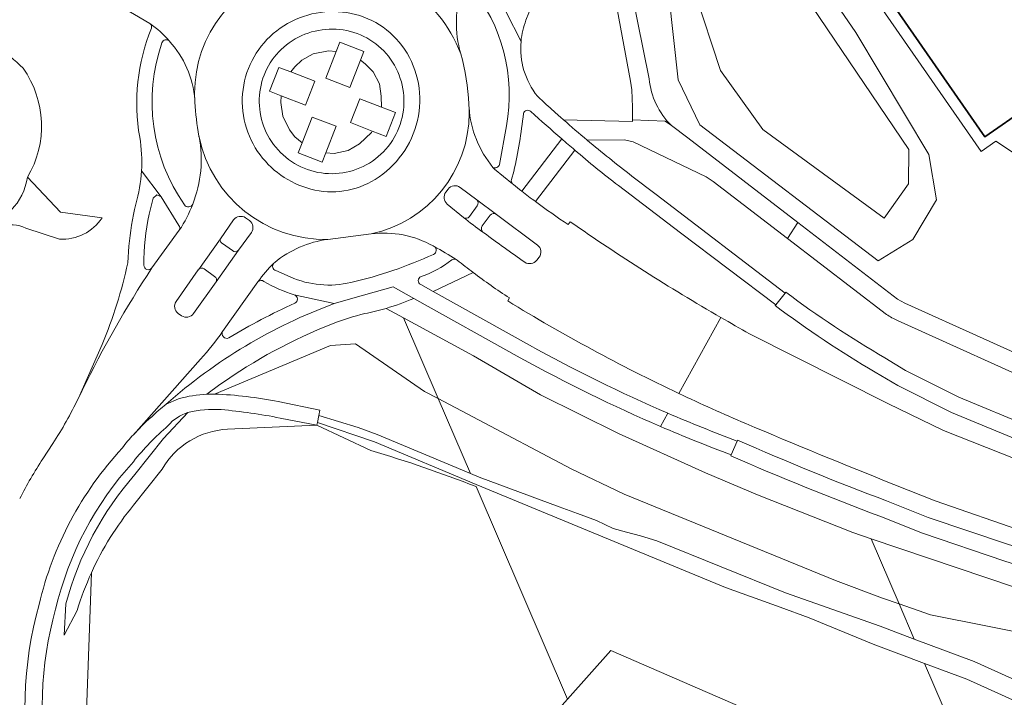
# Model space of a CAD drawing. Header units: metres. Extents: x 197700 to 204338, y 317132 to 325229.
# Tile 964 of 1056: x 198687 to 198802, y 321990 to 322070. Entities that reach past the tile are written whole.
import ezdxf

# ---------------------------------------------------------------- set-up
doc = ezdxf.new("R2010")
doc.units = ezdxf.units.M
for name, color, linetype, lineweight in [('B-WE-GR-BEPLANTING_CULTUUR_BODEMBEDEKKER-GV', 90, 'Continuous', 18), ('B-WE-GR-BEPLANTING_CULTUUR_BOSPLANTSOEN-GV', 90, 'Continuous', 18), ('B-WE-GR-BEPLANTING_CULTUUR_HEESTERS-GV', 90, 'Continuous', 18), ('B-WE-GR-GROENVOORZIENING-GV', 80, 'Continuous', 18), ('B-WE-IE-TERREINAFSCHEIDING_KUNSTMATIG_HEKWERK-G', 20, 'IE-TERREINAFSCHEIDING-KUNSTMATIG', 18), ('B-WE-OG-BEBOUWING-GV', 7, 'Continuous', 35), ('B-WE-OG-TERREIN_CULTUURSCHEIDING-GV', 7, 'Continuous', 18), ('B-WE-OG-TERREIN_ERF-GV', 7, 'Continuous', 18), ('B-WE-OG-WATER_SLOOT-GV', 120, 'Continuous', 18), ('B-WE-VH-ONVERHARD-GV', 252, 'Continuous', 18), ('B-WE-VH-VERHARDING_ASFALT-GV', 252, 'Continuous', 18), ('B-WE-VH-VERHARDING_BETON-GV', 252, 'Continuous', 18), ('B-WE-VH-VERHARDING_BETONSTRAATSTEEN-GV', 252, 'Continuous', 18), ('B-WE-VH-VERHARDING_TEGEL-GV', 252, 'Continuous', 18)]:
    doc.layers.add(name, color=color, linetype=linetype, lineweight=lineweight)
doc.linetypes.add('IE-TERREINAFSCHEIDING-KUNSTMATIG', pattern='A,4,[82,NLCS.SHX,S=0.75,R=90,X=0,Y=0],4,-2', length=10)

msp = doc.modelspace()

# ---------------------------------------------------------------- linework, layer by layer
at = {"layer": 'B-WE-GR-BEPLANTING_CULTUUR_BODEMBEDEKKER-GV'}
for points in [[(198724.485, 322068.351, 0.1943731), (198718.168, 322066.861)], [(198730.007, 322064.942, 0.2030023), (198724.485, 322068.351)], [(198718.168, 322066.861, 0.1980797), (198714.785, 322061.515)], [(198731.441, 322058.543, 0.2009959), (198730.007, 322064.942)], [(198714.785, 322061.515, 0.1922012), (198716.083, 322055.323)], [(198727.888, 322053.031, 0.2011268), (198731.441, 322058.543)], [(198716.083, 322055.323, 0.1997191), (198721.507, 322051.71)], [(198721.507, 322051.71, 0.2013473), (198727.888, 322053.031)]]:
    msp.add_lwpolyline(points, format="xyb", dxfattribs=at)
for points in [[(198719.666, 322055.147), (198718.829, 322055.87), (198718.209, 322056.662), (198717.399, 322058.294), (198717.183, 322059.861), (198717.234, 322060.655), (198715.861, 322061.188), (198716.945, 322063.984), (198718.347, 322063.441), (198718.824, 322064.057), (198719.644, 322064.82), (198720.978, 322065.555), (198722.767, 322065.907), (198723.66, 322065.821), (198724.086, 322066.92), (198726.883, 322065.835), (198726.489, 322064.82), (198727.038, 322064.404), (198727.975, 322063.445), (198728.731, 322062.051), (198728.919, 322060.628), (198728.932, 322059.335), (198730.594, 322058.69), (198729.509, 322055.893), (198727.868, 322056.53), (198727.774, 322056.377), (198726.375, 322055.042), (198725.053, 322054.271), (198723.413, 322053.907), (198722.442, 322054.005), (198722.012, 322052.897), (198719.214, 322053.982)], [(198719.666, 322055.147), (198720.841, 322058.178), (198723.639, 322057.092), (198722.442, 322054.005), (198723.413, 322053.907), (198725.053, 322054.271), (198726.375, 322055.042), (198727.774, 322056.377), (198727.868, 322056.53), (198725.312, 322057.521), (198726.396, 322060.318), (198728.932, 322059.335), (198728.919, 322060.628), (198728.731, 322062.051), (198727.975, 322063.445), (198727.038, 322064.404), (198726.489, 322064.82), (198725.255, 322061.637), (198722.458, 322062.722), (198723.66, 322065.821), (198722.767, 322065.907), (198720.978, 322065.555), (198719.644, 322064.82), (198718.824, 322064.057), (198718.347, 322063.441), (198721.141, 322062.357), (198720.056, 322059.56), (198717.234, 322060.655), (198717.183, 322059.861), (198717.399, 322058.294), (198718.209, 322056.662), (198718.829, 322055.87)]]:
    msp.add_lwpolyline(points, close=True, dxfattribs=at)
at = {"layer": 'B-WE-GR-BEPLANTING_CULTUUR_BOSPLANTSOEN-GV'}
for points in [[(198789.443, 322001.266), (198786.168, 322008.881), (198784.036, 322009.6), (198772.876, 322014.023), (198766.831, 322016.589), (198756.664, 322021.176), (198747.545, 322025.715), (198739.697, 322030.275), (198731.519, 322034.706), (198735.576, 322025.27), (198739.619, 322023.149), (198751.133, 322017.069), (198757.308, 322014.101), (198781.999, 322004.018), (198787.521, 322001.931)], [(198735.576, 322025.27), (198739.344, 322016.511), (198740.366, 322016.084), (198749.73, 322012.62), (198751.854, 322011.819), (198754.086, 322011.033), (198756.041, 322010.065), (198757.594, 322009.649), (198759.229, 322009.233), (198761.136, 322008.643), (198776.152, 322002.557), (198787.242, 321998.652), (198791.205, 321997.168), (198789.443, 322001.266), (198787.521, 322001.931), (198781.999, 322004.018), (198757.308, 322014.101), (198751.133, 322017.069), (198739.619, 322023.149)]]:
    msp.add_lwpolyline(points, close=True, dxfattribs=at)
msp.add_lwpolyline([(198740.001, 322014.984), (198750.683, 321990.145), (198755.749, 321995.833), (198800.067, 321976.563), (198792.434, 321994.311), (198786.42, 321996.562), (198778.935, 321999.649), (198775.538, 322000.904), (198769.166, 322003.192), (198740.029, 322015.228), (198728.131, 322020.196), (198721.449, 322022.469), (198721.383, 322022.149), (198727.708, 322019.197)], dxfattribs=at)
msp.add_lwpolyline([(198727.708, 322019.197, -0.0211705), (198740.001, 322014.984)], format="xyb", dxfattribs=at)
at = {"layer": 'B-WE-GR-BEPLANTING_CULTUUR_HEESTERS-GV'}
for points in [[(198723.66, 322065.821), (198722.458, 322062.722), (198725.255, 322061.637), (198726.489, 322064.82), (198726.883, 322065.835), (198724.086, 322066.92)], [(198718.347, 322063.441), (198716.945, 322063.984), (198715.861, 322061.188), (198717.234, 322060.655), (198720.056, 322059.56), (198721.141, 322062.357)], [(198727.868, 322056.53), (198729.509, 322055.893), (198730.594, 322058.69), (198728.932, 322059.335), (198726.396, 322060.318), (198725.312, 322057.521)], [(198722.442, 322054.005), (198723.639, 322057.092), (198720.841, 322058.178), (198719.666, 322055.147), (198719.214, 322053.982), (198722.012, 322052.897)]]:
    msp.add_lwpolyline(points, close=True, dxfattribs=at)
at = {"layer": 'B-WE-GR-GROENVOORZIENING-GV'}
for points in [[(198749.728, 322058.289), (198749.805, 322058.22), (198749.883, 322058.152), (198750.211, 322057.862), (198758.278, 322057.671), (198758.279, 322057.847), (198758.286, 322059.324), (198758.196, 322061.354), (198758.062, 322062.349), (198753.772, 322085.566), (198753.6, 322087.657), (198753.161, 322099.087)], [(198762.347, 322089.7), (198762.346, 322089.538), (198761.976, 322077.389), (198763.619, 322062.522), (198766.159, 322057.271), (198787.015, 322041.372), (198791.046, 322043.867), (198793.816, 322048.5), (198792.912, 322053.805), (198784.391, 322068.066), (198768.572, 322091.123), (198766.096, 322092.377), (198764.717, 322092.251)], [(198701.887, 322069.108), (198695.826, 322072.708), (198694.925, 322073.17)], [(198747.217, 322072.96), (198745.833, 322069.495)], [(198747.179, 322060.599), (198747.996, 322059.851)], [(198707.135, 322059.909), (198707.127, 322060.045), (198707.118, 322060.178), (198707.117, 322060.192)], [(198739.156, 322059.675), (198739.166, 322059.472), (198739.179, 322059.274)], [(198742.73, 322052.645), (198743.558, 322057.138)], [(198707.617, 322055.875), (198707.612, 322055.901), (198707.602, 322055.951)], [(198745.334, 322049.52), (198750.006, 322055.634)], [(198787.984, 322035.112), (198776.414, 322043.977), (198767.723, 322050.636), (198766.881, 322051.189), (198758.353, 322055.288), (198757.343, 322055.505), (198752.988, 322055.475)], [(198751.527, 322054.318), (198746.945, 322048.292)], [(198687.562, 322051.14), (198691.416, 322047.068), (198696.287, 322046.39)], [(198696.287, 322046.39), (198691.416, 322047.068), (198687.562, 322051.14)], [(198744.416, 322051.82), (198744.125, 322050.868)], [(198758.213, 322051.281), (198761.043, 322049.108), (198776.115, 322037.604), (198776.199, 322037.703)], [(198744.27, 322050.367), (198744.371, 322050.285)], [(198774.968, 322036.131), (198775.044, 322036.236), (198763.879, 322044.66), (198756.639, 322050.17)], [(198705.245, 322045.49), (198703.2, 322048.854), (198702.684, 322049.088), (198702.272, 322048.68), (198701.784, 322046.838)], [(198750.78, 322045.604), (198751.009, 322045.929)], [(198691.309, 322043.903), (198687.387, 322045.175)], [(198687.387, 322045.175), (198691.309, 322043.903)], [(198702.114, 322040.535), (198705.314, 322044.949)], [(198727.742, 322044.514), (198722.677, 322043.877)], [(198699.299, 322041.125), (198699.433, 322043.078)], [(198735.097, 322043.045), (198734.983, 322043.108)], [(198716.461, 322041.177), (198716.364, 322041.09)], [(198716.592, 322040.223), (198718.286, 322039.482)], [(198739.657, 322040.003), (198734.996, 322037.779), (198746.236, 322031.525)], [(198714.504, 322038.901), (198710.377, 322033.116)], [(198745.163, 322030.042), (198732.711, 322036.973)], [(198743.699, 322036.68), (198743.892, 322037.027)], [(198729.475, 322035.813), (198731.519, 322034.706), (198739.697, 322030.275), (198747.545, 322025.715), (198756.664, 322021.176), (198766.831, 322016.589), (198772.876, 322014.023), (198784.036, 322009.6), (198786.168, 322008.881)], [(198735.576, 322025.27), (198731.519, 322034.706), (198729.475, 322035.813)], [(198787.783, 322030.021), (198790.188, 322028.563), (198796.414, 322025.436), (198804.893, 322021.945), (198805.524, 322021.729), (198807.519, 322026.132), (198789.274, 322034.378)], [(198771.972, 322032.842), (198788.122, 322024.678), (198794.62, 322021.554), (198803.017, 322018.233)], [(198693.512, 322025.302), (198696.303, 322031.603)], [(198709.432, 322025.79), (198722.988, 322031.491), (198725.891, 322031.687), (198733.98, 322026.108), (198735.576, 322025.27)], [(198716.888, 322024.911), (198721.747, 322023.918), (198721.618, 322023.29), (198726.219, 322021.903), (198728.457, 322021.057), (198739.344, 322016.511), (198735.576, 322025.27), (198733.98, 322026.108), (198725.891, 322031.687), (198722.988, 322031.491), (198709.432, 322025.79)], [(198787.979, 322013.319), (198792.844, 322011.365), (198802.248, 322008.207), (198812.901, 322004.953), (198822.35, 322002.347), (198831.876, 322000.001), (198836.7, 321999.08), (198853.97, 321996.02), (198859.87, 321995.334), (198871.34, 321994), (198888.7, 321992.89), (198905.93, 321992.94), (198923.32, 321993.91), (198940.72, 321995.81), (198957.98, 321998.73), (198962.175, 321999.685), (198963.561, 322000), (198970.938, 322001.477), (198978.217, 322003.381), (198989.177, 322006.818), (199000, 322010.673), (199051.503, 322028.059), (199058.421, 322029.884), (199058.193, 322031.865)], [(198860.958, 322006.752), (198857.176, 322007.215), (198846.905, 322008.858), (198836.239, 322010.96), (198823.557, 322013.926), (198815.524, 322016.19), (198804.33, 322020.016), (198795.578, 322023.629), (198789.307, 322026.793), (198786.636, 322028.356)], [(198710.062, 322026.897), (198708.543, 322025.783)], [(198706.321, 322023.638), (198703.463, 322020.616), (198700.128, 322016.379)], [(198700.128, 322016.379), (198703.463, 322020.616), (198706.321, 322023.638)], [(198710.964, 322021.681), (198721.383, 322022.149), (198717.113, 322022.992)], [(198727.708, 322019.197), (198721.383, 322022.149), (198710.964, 322021.681)], [(198770.525, 322020.306), (198770.576, 322020.426)], [(198689.366, 322018.237), (198690.52, 322020.003)], [(198769.787, 322018.569), (198769.833, 322018.691)], [(198699.967, 322012.814), (198703.307, 322017.026)], [(198703.307, 322017.026), (198699.967, 322012.814)], [(198695.034, 322004.9), (198694.3, 321984.351), (198699.856, 321968.082), (198713.765, 321948.545), (198722.791, 321958.825), (198750.683, 321990.145), (198740.001, 322014.984)], [(198804.229, 322009.663), (198793.646, 322013.316), (198788.838, 322015.236)], [(198801.796, 322006.283), (198792.2, 322009.546), (198787.207, 322011.511)], [(198786.168, 322008.881), (198806.286, 322002.097), (198810.017, 322000.974), (198813.786, 322000), (198834.72, 321994.845)], [(198813.786, 322000), (198810.017, 322000.974), (198806.286, 322002.097), (198786.168, 322008.881), (198789.443, 322001.266), (198793.101, 322000), (198833.851, 321991.875)], [(198709.709, 321944.101), (198709.774, 321943.999), (198713.765, 321948.545), (198699.856, 321968.082), (198694.3, 321984.351), (198695.034, 322004.9)], [(198692.067, 322001.267), (198691.87, 321997.627), (198693.369, 322000.489)], [(198693.369, 322000.489), (198691.87, 321997.627), (198692.067, 322001.267)], [(198812.017, 321985.845), (198797.38, 321992.459), (198792.434, 321994.311), (198800.067, 321976.563), (198804.306, 321974.72)]]:
    msp.add_lwpolyline(points, dxfattribs=at)
for points in [[(198787.717, 322046.339), (198773.506, 322056.732), (198768.56, 322063.6), (198765.574, 322072.784), (198765.046, 322088.902), (198767.995, 322087.808), (198790.595, 322054.397), (198790.549, 322050.385)], [(198773.506, 322056.732), (198787.717, 322046.339), (198790.549, 322050.385), (198790.595, 322054.397), (198767.995, 322087.808), (198765.046, 322088.902), (198765.574, 322072.784), (198768.56, 322063.6)], [(198791.205, 321997.168), (198798.237, 321994.536), (198813.048, 321987.843), (198834.849, 321975.111), (198858.613, 321963.502), (198861.18, 321961.494), (198861.461, 321961.274), (198868.835, 321964.451), (198869.049, 321966.959), (198867.736, 321971.93), (198863.129, 321974.624), (198847.834, 321989.079), (198841.214, 321991.286), (198833.851, 321991.875), (198793.101, 322000), (198789.443, 322001.266)]]:
    msp.add_lwpolyline(points, close=True, dxfattribs=at)
for points in [[(198738.381, 322073.325, 0.1522566), (198738.207, 322065.575)], [(198743.558, 322057.138, 0.2217922), (198739.315, 322073.455)], [(198700.685, 322055.815, -0.141677), (198702.049, 322068.548)], [(198702.049, 322068.548, 0.3180991), (198701.887, 322069.108)], [(198745.833, 322069.495, 0.0705109), (198745.252, 322067.023)], [(198680.122, 322067.924, -0.133109), (198687.047, 322063.889)], [(198704.136, 322067.07, 0.5591725), (198703.283, 322066.857)], [(198703.283, 322066.857, 0.2403356), (198705.901, 322047.933)], [(198707.117, 322060.192, 0.1684911), (198704.136, 322067.07)], [(198745.252, 322067.023, 0.1925994), (198747.179, 322060.599)], [(198738.207, 322065.575, -0.0581576), (198739.156, 322059.675)], [(198687.047, 322063.889, -0.2975255), (198687.562, 322051.14)], [(198707.602, 322055.951, -0.0315596), (198707.135, 322059.909)], [(198739.179, 322059.274, 0.1551516), (198741.977, 322052.285)], [(198747.996, 322059.851, 0.0036333), (198749.728, 322058.289)], [(198745.545, 322058.587, -0.0258561), (198744.416, 322051.82)], [(198746.39, 322058.821, 0.5824783), (198745.545, 322058.587)], [(198750.006, 322055.634, -0.0036695), (198746.39, 322058.821)], [(198700.906, 322051.872, 0.0570687), (198700.685, 322055.815)], [(198706.878, 322048.006, 0.1460053), (198707.617, 322055.875)], [(198752.988, 322055.475, 0.0108633), (198758.213, 322051.281)], [(198756.639, 322050.17, -0.0154151), (198751.527, 322054.318)], [(198741.977, 322052.285, 0.4914235), (198742.73, 322052.645)], [(198687.562, 322051.14, -0.3158524), (198681.903, 322045.249)], [(198700.231, 322047.981, 0.0568264), (198700.906, 322051.872)], [(198744.125, 322050.868, 0.2778563), (198744.27, 322050.367)], [(198744.371, 322050.285, 0.0034272), (198745.334, 322049.52)], [(198699.433, 322043.078, -0.044447), (198700.231, 322047.981)], [(198705.901, 322047.933, 0.6110842), (198706.878, 322048.006)], [(198746.945, 322048.292, 0.0140813), (198750.78, 322045.604)], [(198701.784, 322046.838, 0.057662), (198701.183, 322040.856)], [(198687.387, 322045.175, 0.2349896), (198684.362, 322045.276)], [(198684.362, 322045.276, -0.2349896), (198687.387, 322045.175)], [(198696.287, 322046.39, -0.2672994), (198691.309, 322043.903)], [(198691.309, 322043.903, 0.2672994), (198696.287, 322046.39)], [(198705.314, 322044.949, 0.3345459), (198705.245, 322045.49)], [(198751.009, 322045.929, 0.0207794), (198768.613, 322034.749)], [(198734.983, 322043.108, 0.1596603), (198727.742, 322044.514)], [(198722.677, 322043.877, 0.1396968), (198716.461, 322041.177)], [(198735.024, 322042.124, 0.6177982), (198735.097, 322043.045)], [(198725.371, 322038.839, 0.0514824), (198735.024, 322042.124)], [(198696.303, 322031.603, 0.0432793), (198699.299, 322041.125)], [(198701.183, 322040.856, 0.7553049), (198702.114, 322040.535)], [(198716.364, 322041.09, 0.5446547), (198716.592, 322040.223)], [(198743.892, 322037.027, -0.0143888), (198739.657, 322040.003)], [(198715.191, 322038.969, 0.4103507), (198714.504, 322038.901)], [(198718.753, 322037.377, -0.0550671), (198715.191, 322038.969)], [(198718.286, 322039.482, 0.1624628), (198725.371, 322038.839)], [(198718.801, 322036.406, 0.7127079), (198718.753, 322037.377)], [(198776.199, 322037.703, 0.0281348), (198787.783, 322030.021)], [(198711.092, 322032.351, -0.0304511), (198718.801, 322036.406)], [(198732.711, 322036.973, -0.0288817), (198729.475, 322035.813)], [(198763.705, 322025.863, -0.0269538), (198743.699, 322036.68)], [(198727.005, 322035.199, 0.0368606), (198723.207, 322034.005)], [(198729.475, 322035.813, -0.0213484), (198727.005, 322035.199)], [(198786.636, 322028.356, -0.0275151), (198774.968, 322036.131)], [(198789.274, 322034.378, -0.0526447), (198787.984, 322035.112)], [(198723.207, 322034.005, 0.0611814), (198710.062, 322026.897)], [(198768.613, 322034.749, 0.0038216), (198771.972, 322032.842)], [(198710.377, 322033.116, 0.7067719), (198711.092, 322032.351)], [(198746.236, 322031.525, 0.0254716), (198762.43, 322023.555)], [(198761.571, 322022.001, -0.0250628), (198745.163, 322030.042)], [(198708.543, 322025.783, -0.0168455), (198709.432, 322025.79)], [(198709.432, 322025.79, -0.0422613), (198716.888, 322024.911)], [(198771.521, 322022.36, -0.0101358), (198763.705, 322025.863)], [(198690.52, 322020.003, 0.0324495), (198693.512, 322025.302)], [(198706.321, 322023.638, 0.1396361), (198703.999, 322022.108)], [(198710.192, 322023.98, 0.0743893), (198706.321, 322023.638)], [(198717.113, 322022.992, 0.027167), (198710.192, 322023.98)], [(198762.43, 322023.555, 0.0121984), (198770.525, 322020.306)], [(198788.838, 322015.236, -0.0055337), (198771.521, 322022.36)], [(198703.999, 322022.108, 0.0492742), (198699.945, 322017.882)], [(198703.307, 322017.026, -0.2563443), (198710.964, 322021.681)], [(198710.964, 322021.681, 0.2563443), (198703.307, 322017.026)], [(198769.833, 322018.691, -0.0123096), (198761.571, 322022.001)], [(198770.576, 322020.426, 0.0144328), (198787.979, 322013.319)], [(198740.001, 322014.984, 0.0211705), (198727.708, 322019.197)], [(198686.657, 322013.572, -0.0263268), (198689.366, 322018.237)], [(198699.945, 322017.882, 0.1279341), (198690.857, 322000.653)], [(198787.207, 322011.511, -0.012172), (198769.787, 322018.569)], [(198700.128, 322016.379, 0.1170699), (198692.067, 322001.267)], [(198692.067, 322001.267, -0.1170699), (198700.128, 322016.379)], [(198695.034, 322004.9, -0.0653575), (198699.967, 322012.814)], [(198699.967, 322012.814, 0.0653575), (198695.034, 322004.9)], [(198693.369, 322000.489, -0.0328924), (198695.034, 322004.9)], [(198695.034, 322004.9, 0.0328924), (198693.369, 322000.489)], [(198690.857, 322000.653, 0.1200868), (198690.171, 321980.584)]]:
    msp.add_lwpolyline(points, format="xyb", dxfattribs=at)
at = {"layer": 'B-WE-IE-TERREINAFSCHEIDING_KUNSTMATIG_HEKWERK-G'}
msp.add_lwpolyline([(198750.683, 321990.145), (198755.749, 321995.833), (198800.067, 321976.563)], dxfattribs=at)
at = {"layer": 'B-WE-OG-BEBOUWING-GV'}
msp.add_lwpolyline([(198784.636, 322077.748), (198784.401, 322077.585), (198799.464, 322055.868), (198804.417, 322059.296), (198812.942, 322065.196), (198813.366, 322065.49), (198818.416, 322068.985), (198820.251, 322070.255), (198817.347, 322074.448), (198814.927, 322077.942), (198814.362, 322078.758), (198805.199, 322091.987)], close=True, dxfattribs=at)
at = {"layer": 'B-WE-OG-TERREIN_CULTUURSCHEIDING-GV'}
for points in [[(198809.926, 322049.276), (198800.753, 322055.359), (198799.032, 322054.164), (198760.346, 322109.875), (198792.609, 322132.279), (198809.598, 322107.814), (198815.464, 322105.745), (198830.005, 322146.835), (198849.945, 322139.832), (198850.54, 322141.684), (198828.651, 322149.426)], [(198754.969, 322099.144), (198755.481, 322086.157), (198760.215, 322062.641)], [(198764.717, 322092.251), (198766.096, 322092.377), (198768.572, 322091.123), (198784.391, 322068.066), (198792.912, 322053.805), (198793.816, 322048.5), (198791.046, 322043.867), (198787.015, 322041.372), (198766.159, 322057.271), (198763.619, 322062.522), (198761.976, 322077.389), (198762.346, 322089.538), (198762.347, 322089.7)], [(198762.832, 322057.172), (198764.755, 322055.732), (198777.627, 322045.846), (198789.271, 322036.902), (198789.674, 322036.653), (198790.124, 322036.402), (198808.418, 322028.164), (198808.579, 322028.596), (198812.226, 322038.408)]]:
    msp.add_lwpolyline(points, dxfattribs=at)
msp.add_lwpolyline([(198760.215, 322062.641, 0.1700544), (198762.832, 322057.172)], format="xyb", dxfattribs=at)
at = {"layer": 'B-WE-OG-TERREIN_ERF-GV'}
for points in [[(198809.598, 322107.814), (198792.609, 322132.279), (198760.346, 322109.875), (198799.032, 322054.164), (198800.753, 322055.359), (198809.926, 322049.276)], [(198810.204, 322050.555), (198810.24, 322050.58), (198804.417, 322059.296), (198799.464, 322055.868), (198784.401, 322077.585)], [(198804.306, 321974.72), (198800.067, 321976.563), (198755.749, 321995.833), (198750.683, 321990.145), (198722.791, 321958.825), (198713.765, 321948.545), (198709.774, 321943.999)]]:
    msp.add_lwpolyline(points, dxfattribs=at)
at = {"layer": 'B-WE-OG-WATER_SLOOT-GV'}
for points in [[(198687.047, 322063.889, 0.133109), (198680.122, 322067.924)], [(198687.562, 322051.14, 0.2975255), (198687.047, 322063.889)], [(198681.903, 322045.249, 0.3158524), (198687.562, 322051.14)]]:
    msp.add_lwpolyline(points, format="xyb", dxfattribs=at)
at = {"layer": 'B-WE-VH-ONVERHARD-GV'}
msp.add_lwpolyline([(198813.048, 321987.843), (198798.237, 321994.536), (198791.205, 321997.168), (198787.242, 321998.652), (198776.152, 322002.557), (198761.136, 322008.643), (198759.229, 322009.233), (198757.594, 322009.649), (198756.041, 322010.065), (198754.086, 322011.033), (198751.854, 322011.819), (198749.73, 322012.62), (198740.366, 322016.084), (198739.344, 322016.511), (198728.457, 322021.057), (198726.219, 322021.903), (198721.618, 322023.29), (198721.449, 322022.469), (198728.131, 322020.196), (198740.029, 322015.228), (198769.166, 322003.192), (198775.538, 322000.904), (198778.935, 321999.649), (198786.42, 321996.562), (198792.434, 321994.311), (198797.38, 321992.459), (198812.017, 321985.845)], dxfattribs=at)
at = {"layer": 'B-WE-VH-VERHARDING_ASFALT-GV'}
for points in [[(198718.31, 322075.394, 0.3428978), (198707.098, 322060.965)], [(198707.098, 322060.965, -0.3428978), (198718.31, 322075.394)], [(198738.207, 322065.575, 0.335235), (198721.639, 322075.986)], [(198721.639, 322075.986, -0.335235), (198738.207, 322065.575)], [(198738.207, 322065.575, -0.1522566), (198738.381, 322073.325)], [(198717.106, 322068.561, -0.1929831), (198724.89, 322070.381)], [(198724.89, 322070.381, -0.2103188), (198731.638, 322066.094)], [(198701.887, 322069.108, -0.0664912), (198704.136, 322067.07)], [(198712.838, 322061.897, -0.1977708), (198717.106, 322068.561)], [(198704.136, 322067.07, -0.1684911), (198707.117, 322060.192)], [(198731.638, 322066.094, -0.2087022), (198733.145, 322057.762)], [(198739.156, 322059.675, 0.0581576), (198738.207, 322065.575)], [(198714.471, 322054.153, -0.1961436), (198712.838, 322061.897)], [(198707.098, 322060.965, 0.0116677), (198707.117, 322060.192)], [(198707.117, 322060.192, -0.0116677), (198707.098, 322060.965)], [(198707.135, 322059.909, 0.0315596), (198707.602, 322055.951)], [(198739.192, 322058.658, 0.0112221), (198739.179, 322059.274)], [(198741.977, 322052.285, -0.1551516), (198739.179, 322059.274)], [(198739.179, 322059.274, -0.0112221), (198739.192, 322058.658)], [(198727.742, 322044.514, 0.3540151), (198739.192, 322058.658)], [(198739.192, 322058.658, -0.3540151), (198727.742, 322044.514)], [(198733.145, 322057.762, -0.1977922), (198728.207, 322050.885)], [(198707.617, 322055.875, -0.1460053), (198706.878, 322048.006)], [(198722.677, 322043.877, -0.3618888), (198707.617, 322055.875)], [(198707.617, 322055.875, 0.3618888), (198722.677, 322043.877)], [(198720.68, 322049.751, -0.1810364), (198714.471, 322054.153)], [(198728.207, 322050.885, -0.2069936), (198720.68, 322049.751)], [(198736.724, 322049.755, -0.4157708), (198738.131, 322049.95)], [(198745.334, 322049.52, -0.0034272), (198744.371, 322050.285)], [(198736.636, 322048.002, -0.3983928), (198736.469, 322049.41)], [(198746.945, 322048.292, -0.006021), (198745.334, 322049.52)], [(198706.878, 322048.006, -0.0621251), (198705.314, 322044.949)], [(198750.78, 322045.604, -0.0140813), (198746.945, 322048.292)], [(198711.656, 322046.156, -0.3901691), (198713.066, 322046.4)], [(198713.519, 322046.077, -0.3994041), (198713.735, 322044.665)], [(198740.801, 322044.726, -0.0182717), (198738.52, 322046.446)], [(198768.613, 322034.749, -0.0207794), (198751.009, 322045.929)], [(198727.742, 322044.514, -0.1596603), (198734.983, 322043.108)], [(198745.69, 322041.206, -0.0073964), (198740.906, 322044.649)], [(198716.461, 322041.177, -0.1396968), (198722.677, 322043.877)], [(198735.097, 322043.045, -0.0228962), (198737.676, 322041.52)], [(198747.169, 322043.196, -0.4226203), (198747.377, 322041.805)], [(198714.504, 322038.901, -0.0521087), (198716.364, 322041.09)], [(198737.781, 322041.444, 0.0064183), (198739.657, 322040.003)], [(198747.092, 322041.437, -0.3815807), (198745.69, 322041.206)], [(198701.545, 322039.669, 0.0309793), (198693.512, 322025.302)], [(198739.657, 322040.003, 0.0143888), (198743.892, 322037.027)], [(198705.189, 322035.232, -0.421924), (198704.94, 322036.609)], [(198743.699, 322036.68, 0.0269538), (198763.705, 322025.863)], [(198706.969, 322035.2, -0.4128808), (198705.584, 322034.958)], [(198771.972, 322032.842, -0.0038216), (198768.613, 322034.749)], [(198707.8, 322029.876, 0.0293871), (198710.377, 322033.116)], [(198763.705, 322025.863, 0.0101358), (198771.521, 322022.36)], [(198693.512, 322025.302, -0.0324495), (198690.52, 322020.003)], [(198771.521, 322022.36, 0.0055337), (198788.838, 322015.236)], [(198698.643, 322019.479, -0.0364729), (198699.96, 322021.041)], [(198688.929, 322001.219, -0.1297738), (198698.643, 322019.479)], [(198689.366, 322018.237, 0.0263268), (198686.657, 322013.572)], [(198688.299, 321979.55, -0.1218334), (198688.929, 322001.219)]]:
    msp.add_lwpolyline(points, format="xyb", dxfattribs=at)
for points in [[(198694.925, 322073.17), (198695.826, 322072.708), (198701.887, 322069.108)], [(198707.117, 322060.192), (198707.118, 322060.178), (198707.127, 322060.045), (198707.135, 322059.909)], [(198739.179, 322059.274), (198739.166, 322059.472), (198739.156, 322059.675)], [(198707.602, 322055.951), (198707.612, 322055.901), (198707.617, 322055.875)], [(198744.371, 322050.285), (198744.27, 322050.367), (198742.145, 322052.086), (198741.977, 322052.285)], [(198738.131, 322049.95), (198740.087, 322048.494), (198742.374, 322046.803)], [(198736.469, 322049.41), (198736.724, 322049.755)], [(198738.52, 322046.446), (198736.636, 322048.002)], [(198742.374, 322046.803), (198747.169, 322043.196)], [(198704.94, 322036.609), (198707.526, 322040.308), (198707.541, 322040.329), (198710.125, 322043.937), (198711.656, 322046.156)], [(198713.066, 322046.4), (198713.519, 322046.077)], [(198751.009, 322045.929), (198750.78, 322045.604)], [(198705.314, 322044.949), (198702.114, 322040.535), (198701.545, 322039.669)], [(198713.735, 322044.665), (198712.237, 322042.607), (198709.603, 322038.9), (198706.969, 322035.2)], [(198722.677, 322043.877), (198727.742, 322044.514)], [(198740.906, 322044.649), (198740.801, 322044.726)], [(198734.983, 322043.108), (198735.097, 322043.045)], [(198716.364, 322041.09), (198716.461, 322041.177)], [(198737.676, 322041.52), (198737.781, 322041.444)], [(198747.377, 322041.805), (198747.092, 322041.437)], [(198710.377, 322033.116), (198714.504, 322038.901)], [(198743.892, 322037.027), (198743.699, 322036.68)], [(198705.584, 322034.958), (198705.189, 322035.232)], [(198768.613, 322034.749), (198763.705, 322025.863)], [(198763.705, 322025.863), (198768.613, 322034.749)], [(198788.838, 322015.236), (198793.646, 322013.316), (198804.229, 322009.663), (198813.432, 322006.803), (198821.226, 322004.667), (198833.573, 322001.643), (198842.552, 322000), (198853.77, 321998.04), (198860.056, 321997.284), (198860.762, 322004.699), (198856.939, 322005.159), (198846.495, 322006.818), (198835.832, 322008.925), (198824.131, 322011.69), (198814.972, 322014.265), (198803.017, 322018.233), (198794.62, 322021.554), (198788.122, 322024.678), (198771.972, 322032.842)], [(198699.96, 322021.041), (198707.8, 322029.876)], [(198690.52, 322020.003), (198689.366, 322018.237)]]:
    msp.add_lwpolyline(points, dxfattribs=at)
at = {"layer": 'B-WE-VH-VERHARDING_BETON-GV'}
for points in [[(198724.89, 322070.381, 0.1929831), (198717.106, 322068.561)], [(198731.638, 322066.094, 0.2103188), (198724.89, 322070.381)], [(198717.106, 322068.561, 0.1977708), (198712.838, 322061.897)], [(198718.168, 322066.861, -0.1943731), (198724.485, 322068.351)], [(198724.485, 322068.351, -0.2030023), (198730.007, 322064.942)], [(198714.785, 322061.515, -0.1980797), (198718.168, 322066.861)], [(198733.145, 322057.762, 0.2087022), (198731.638, 322066.094)], [(198730.007, 322064.942, -0.2009959), (198731.441, 322058.543)], [(198712.838, 322061.897, 0.1961436), (198714.471, 322054.153)], [(198716.083, 322055.323, -0.1922012), (198714.785, 322061.515)], [(198731.441, 322058.543, -0.2011268), (198727.888, 322053.031)], [(198728.207, 322050.885, 0.1977922), (198733.145, 322057.762)], [(198721.507, 322051.71, -0.1997191), (198716.083, 322055.323)], [(198714.471, 322054.153, 0.1810364), (198720.68, 322049.751)], [(198727.888, 322053.031, -0.2013473), (198721.507, 322051.71)], [(198720.68, 322049.751, 0.2069936), (198728.207, 322050.885)], [(198787.783, 322030.021, -0.0281348), (198776.199, 322037.703)], [(198774.968, 322036.131, 0.0275151), (198786.636, 322028.356)], [(198787.979, 322013.319, -0.0144328), (198770.576, 322020.426)], [(198769.787, 322018.569, 0.012172), (198787.207, 322011.511)]]:
    msp.add_lwpolyline(points, format="xyb", dxfattribs=at)
for points in [[(198776.199, 322037.703), (198776.115, 322037.604), (198775.044, 322036.236), (198774.968, 322036.131)], [(198786.636, 322028.356), (198789.307, 322026.793), (198795.578, 322023.629), (198804.33, 322020.016), (198815.524, 322016.19), (198823.557, 322013.926), (198836.239, 322010.96), (198846.905, 322008.858), (198857.176, 322007.215), (198860.958, 322006.752), (198861.143, 322008.697), (198857.429, 322009.149), (198846.485, 322010.874), (198836.645, 322012.806), (198824.834, 322015.609), (198816.024, 322018.127), (198807.03, 322021.212), (198805.524, 322021.729), (198804.893, 322021.945), (198796.414, 322025.436), (198790.188, 322028.563), (198787.783, 322030.021)], [(198770.576, 322020.426), (198770.525, 322020.306), (198769.833, 322018.691)], [(198769.833, 322018.691), (198769.787, 322018.569)], [(198787.207, 322011.511), (198792.2, 322009.546), (198801.796, 322006.283), (198812.292, 322002.989), (198818.048, 322001.378), (198823.865, 322000), (198832.84, 321997.81), (198850.15, 321994.58), (198859.68, 321993.338), (198859.87, 321995.334), (198853.97, 321996.02), (198836.7, 321999.08), (198831.876, 322000.001), (198822.35, 322002.347), (198812.901, 322004.953), (198802.248, 322008.207), (198792.844, 322011.365), (198787.979, 322013.319)]]:
    msp.add_lwpolyline(points, dxfattribs=at)
at = {"layer": 'B-WE-VH-VERHARDING_BETONSTRAATSTEEN-GV'}
for points in [[(198753.161, 322099.087), (198753.6, 322087.657), (198753.772, 322085.566), (198758.062, 322062.349), (198758.196, 322061.354), (198758.286, 322059.324), (198758.279, 322057.847)], [(198760.215, 322062.641), (198755.481, 322086.157), (198754.969, 322099.144)], [(198777.627, 322045.846), (198764.755, 322055.732), (198762.832, 322057.172), (198762.118, 322057.707), (198758.279, 322057.847), (198758.278, 322057.671), (198750.211, 322057.862)], [(198758.279, 322057.847), (198762.118, 322057.707), (198762.832, 322057.172)], [(198752.988, 322055.475), (198757.343, 322055.505), (198758.353, 322055.288), (198766.881, 322051.189), (198767.723, 322050.636), (198776.414, 322043.977), (198777.627, 322045.846)], [(198740.087, 322048.494), (198738.131, 322049.95)], [(198736.724, 322049.755), (198736.469, 322049.41)], [(198736.636, 322048.002), (198738.52, 322046.446)], [(198739.226, 322046.538), (198740.146, 322047.803)], [(198741.631, 322046.702), (198740.722, 322045.441)], [(198747.169, 322043.196), (198742.374, 322046.803)], [(198711.656, 322046.156), (198710.125, 322043.937)], [(198713.519, 322046.077), (198713.066, 322046.4)], [(198824.337, 322020.833), (198809.844, 322027.373), (198810.044, 322027.921), (198808.579, 322028.596), (198808.418, 322028.164), (198790.124, 322036.402), (198789.674, 322036.653), (198789.271, 322036.902), (198777.627, 322045.846), (198776.414, 322043.977), (198787.984, 322035.112)], [(198712.237, 322042.607), (198713.735, 322044.665)], [(198740.801, 322044.726), (198740.906, 322044.649)], [(198710.374, 322043.386), (198711.518, 322042.563)], [(198747.092, 322041.437), (198747.377, 322041.805)], [(198707.541, 322040.329), (198707.526, 322040.308), (198704.94, 322036.609)], [(198709.437, 322039.544), (198708.236, 322040.445)], [(198706.969, 322035.2), (198709.603, 322038.9)], [(198705.189, 322035.232), (198705.584, 322034.958)], [(198789.274, 322034.378), (198807.519, 322026.132), (198805.524, 322021.729), (198807.03, 322021.212), (198808.969, 322025.429), (198824.3, 322018.504)]]:
    msp.add_lwpolyline(points, dxfattribs=at)
for points in [[(198762.832, 322057.172, -0.1700544), (198760.215, 322062.641)], [(198750.211, 322057.862, 0.0058347), (198752.988, 322055.475)], [(198738.131, 322049.95, 0.4157708), (198736.724, 322049.755)], [(198736.469, 322049.41, 0.3983928), (198736.636, 322048.002)], [(198740.146, 322047.803, 0.3516952), (198740.087, 322048.494)], [(198713.066, 322046.4, 0.3901691), (198711.656, 322046.156)], [(198738.52, 322046.446, 0.4135885), (198739.226, 322046.538)], [(198742.374, 322046.803, 0.3979335), (198741.631, 322046.702)], [(198713.735, 322044.665, 0.3994041), (198713.519, 322046.077)], [(198740.722, 322045.441, 0.3847096), (198740.801, 322044.726)], [(198740.906, 322044.649, 0.0073964), (198745.69, 322041.206)], [(198710.125, 322043.937, 0.4152769), (198710.374, 322043.386)], [(198747.377, 322041.805, 0.4226203), (198747.169, 322043.196)], [(198711.518, 322042.563, 0.4117585), (198712.237, 322042.607)], [(198745.69, 322041.206, 0.3815807), (198747.092, 322041.437)], [(198708.236, 322040.445, 0.3973411), (198707.541, 322040.329)], [(198709.603, 322038.9, 0.4040957), (198709.437, 322039.544)], [(198704.94, 322036.609, 0.421924), (198705.189, 322035.232)], [(198705.584, 322034.958, 0.4128808), (198706.969, 322035.2)], [(198787.984, 322035.112, 0.0526447), (198789.274, 322034.378)]]:
    msp.add_lwpolyline(points, format="xyb", dxfattribs=at)
at = {"layer": 'B-WE-VH-VERHARDING_TEGEL-GV'}
for points in [[(198739.315, 322073.455, -0.2217922), (198743.558, 322057.138)], [(198702.049, 322068.548, 0.141677), (198700.685, 322055.815)], [(198704.136, 322067.07, 0.0664912), (198701.887, 322069.108)], [(198701.887, 322069.108, -0.3180991), (198702.049, 322068.548)], [(198745.252, 322067.023, -0.0705109), (198745.833, 322069.495)], [(198703.283, 322066.857, -0.5591725), (198704.136, 322067.07)], [(198705.901, 322047.933, -0.2403356), (198703.283, 322066.857)], [(198747.179, 322060.599, -0.1925994), (198745.252, 322067.023)], [(198749.728, 322058.289, -0.0036333), (198747.996, 322059.851)], [(198744.416, 322051.82, 0.0258561), (198745.545, 322058.587)], [(198745.545, 322058.587, -0.5824783), (198746.39, 322058.821)], [(198746.39, 322058.821, 0.0036695), (198750.006, 322055.634)], [(198752.988, 322055.475, -0.0058347), (198750.211, 322057.862)], [(198700.685, 322055.815, -0.0570687), (198700.906, 322051.872)], [(198750.006, 322055.634, 0.0016266), (198751.527, 322054.318)], [(198751.527, 322054.318, -0.0016266), (198750.006, 322055.634)], [(198758.213, 322051.281, -0.0108633), (198752.988, 322055.475)], [(198751.527, 322054.318, 0.0154151), (198756.639, 322050.17)], [(198742.73, 322052.645, -0.4914235), (198741.977, 322052.285)], [(198700.906, 322051.872, -0.0568264), (198700.231, 322047.981)], [(198744.27, 322050.367, -0.2778563), (198744.125, 322050.868)], [(198745.334, 322049.52, 0.006021), (198746.945, 322048.292)], [(198700.231, 322047.981, 0.044447), (198699.433, 322043.078)], [(198705.314, 322044.949, 0.0621251), (198706.878, 322048.006)], [(198706.878, 322048.006, -0.6110842), (198705.901, 322047.933)], [(198740.087, 322048.494, -0.3516952), (198740.146, 322047.803)], [(198701.183, 322040.856, -0.057662), (198701.784, 322046.838)], [(198739.226, 322046.538, -0.4135885), (198738.52, 322046.446)], [(198741.631, 322046.702, -0.3979335), (198742.374, 322046.803)], [(198705.245, 322045.49, -0.3345459), (198705.314, 322044.949)], [(198738.52, 322046.446, 0.0182717), (198740.801, 322044.726)], [(198740.801, 322044.726, -0.3847096), (198740.722, 322045.441)], [(198710.374, 322043.386, -0.4152769), (198710.125, 322043.937)], [(198735.097, 322043.045, -0.6177982), (198735.024, 322042.124)], [(198737.676, 322041.52, 0.0228962), (198735.097, 322043.045)], [(198712.237, 322042.607, -0.4117585), (198711.518, 322042.563)], [(198735.024, 322042.124, -0.0514824), (198725.371, 322038.839)], [(198699.299, 322041.125, -0.0432793), (198696.303, 322031.603)], [(198702.114, 322040.535, -0.7553049), (198701.183, 322040.856)], [(198716.364, 322041.09, 0.0521087), (198714.504, 322038.901)], [(198716.592, 322040.223, -0.5446547), (198716.364, 322041.09)], [(198733.566, 322039.535, 0.087731), (198737.158, 322041.47)], [(198737.158, 322041.47, -0.087731), (198733.566, 322039.535)], [(198737.158, 322041.47, -0.3128085), (198737.676, 322041.52)], [(198737.676, 322041.52, 0.3128085), (198737.158, 322041.47)], [(198739.657, 322040.003, -0.0064183), (198737.781, 322041.444)], [(198693.512, 322025.302, -0.0309793), (198701.545, 322039.669)], [(198707.541, 322040.329, -0.3973411), (198708.236, 322040.445)], [(198709.437, 322039.544, -0.4040957), (198709.603, 322038.9)], [(198714.504, 322038.901, -0.4103507), (198715.191, 322038.969)], [(198715.191, 322038.969, 0.0550671), (198718.753, 322037.377)], [(198725.371, 322038.839, -0.1624628), (198718.286, 322039.482)], [(198733.526, 322038.597, -0.6460626), (198733.566, 322039.535)], [(198733.566, 322039.535, 0.6460626), (198733.526, 322038.597)], [(198718.753, 322037.377, -0.7127079), (198718.801, 322036.406)], [(198723.412, 322036.368, 0.0928065), (198703.771, 322024.609)], [(198703.771, 322024.609, -0.0928065), (198723.412, 322036.368)], [(198718.801, 322036.406, 0.0304511), (198711.092, 322032.351)], [(198729.475, 322035.813, 0.0288817), (198732.711, 322036.973)], [(198723.207, 322034.005, -0.0368606), (198727.005, 322035.199)], [(198727.005, 322035.199, 0.0213484), (198729.475, 322035.813)], [(198710.062, 322026.897, -0.0611814), (198723.207, 322034.005)], [(198710.377, 322033.116, -0.0293871), (198707.8, 322029.876)], [(198711.092, 322032.351, -0.7067719), (198710.377, 322033.116)], [(198762.43, 322023.555, -0.0254716), (198746.236, 322031.525)], [(198745.163, 322030.042, 0.0250628), (198761.571, 322022.001)], [(198708.543, 322025.783, 0.0625905), (198705.23, 322025.227)], [(198705.23, 322025.227, -0.0625905), (198708.543, 322025.783)], [(198709.432, 322025.79, 0.0168455), (198708.543, 322025.783)], [(198716.888, 322024.911, 0.0422613), (198709.432, 322025.79)], [(198703.771, 322024.609, 0.0348944), (198702.092, 322023.134)], [(198702.092, 322023.134, -0.0348944), (198703.771, 322024.609)], [(198703.999, 322022.108, -0.1396361), (198706.321, 322023.638)], [(198706.321, 322023.638, -0.0743893), (198710.192, 322023.98)], [(198710.192, 322023.98, -0.027167), (198717.113, 322022.992)], [(198770.525, 322020.306, -0.0121984), (198762.43, 322023.555)], [(198702.092, 322023.134, 0.0457848), (198700.982, 322022.125)], [(198700.982, 322022.125, -0.0457848), (198702.092, 322023.134)], [(198699.945, 322017.882, -0.0492742), (198703.999, 322022.108)], [(198700.982, 322022.125, -0.0075908), (198699.96, 322021.041)], [(198699.96, 322021.041, 0.0075908), (198700.982, 322022.125)], [(198761.571, 322022.001, 0.0123096), (198769.833, 322018.691)], [(198699.96, 322021.041, 0.0364729), (198698.643, 322019.479)], [(198698.643, 322019.479, 0.1297738), (198688.929, 322001.219)], [(198690.857, 322000.653, -0.1279341), (198699.945, 322017.882)], [(198688.929, 322001.219, 0.1218334), (198688.299, 321979.55)], [(198690.171, 321980.584, -0.1200868), (198690.857, 322000.653)]]:
    msp.add_lwpolyline(points, format="xyb", dxfattribs=at)
for points in [[(198745.833, 322069.495), (198747.217, 322072.96)], [(198743.513, 322070.417), (198745.252, 322067.023)], [(198745.252, 322067.023), (198743.513, 322070.417)], [(198747.996, 322059.851), (198747.179, 322060.599)], [(198750.211, 322057.862), (198749.883, 322058.152), (198749.805, 322058.22), (198749.728, 322058.289)], [(198743.558, 322057.138), (198742.73, 322052.645)], [(198750.006, 322055.634), (198745.334, 322049.52)], [(198746.945, 322048.292), (198751.527, 322054.318)], [(198741.977, 322052.285), (198742.145, 322052.086), (198744.27, 322050.367)], [(198700.906, 322051.872), (198703.2, 322048.854), (198705.245, 322045.49)], [(198701.784, 322046.838), (198702.272, 322048.68), (198702.684, 322049.088), (198703.2, 322048.854), (198700.906, 322051.872)], [(198744.125, 322050.868), (198744.416, 322051.82)], [(198756.639, 322050.17), (198763.879, 322044.66), (198775.044, 322036.236), (198776.115, 322037.604), (198761.043, 322049.108), (198758.213, 322051.281)], [(198740.146, 322047.803), (198739.226, 322046.538)], [(198742.374, 322046.803), (198740.087, 322048.494)], [(198740.722, 322045.441), (198741.631, 322046.702)], [(198699.433, 322043.078), (198699.299, 322041.125)], [(198710.125, 322043.937), (198707.541, 322040.329)], [(198711.518, 322042.563), (198710.374, 322043.386)], [(198709.603, 322038.9), (198712.237, 322042.607)], [(198737.781, 322041.444), (198737.676, 322041.52)], [(198701.545, 322039.669), (198702.114, 322040.535)], [(198708.236, 322040.445), (198709.437, 322039.544)], [(198718.286, 322039.482), (198716.592, 322040.223)], [(198733.526, 322038.597), (198734.996, 322037.779), (198739.657, 322040.003)], [(198746.236, 322031.525), (198734.996, 322037.779), (198733.526, 322038.597)], [(198718.753, 322037.377), (198723.412, 322036.368), (198726.856, 322037.345), (198730.302, 322038.314), (198732.711, 322036.973), (198745.163, 322030.042)], [(198723.412, 322036.368), (198718.753, 322037.377)], [(198732.711, 322036.973), (198730.302, 322038.314), (198726.856, 322037.345), (198723.412, 322036.368)], [(198696.303, 322031.603), (198693.512, 322025.302)], [(198707.8, 322029.876), (198699.96, 322021.041)], [(198708.543, 322025.783), (198710.062, 322026.897)], [(198705.23, 322025.227), (198703.771, 322024.609)], [(198703.771, 322024.609), (198705.23, 322025.227)], [(198717.113, 322022.992), (198721.383, 322022.149), (198721.449, 322022.469), (198721.618, 322023.29), (198721.747, 322023.918), (198716.888, 322024.911)], [(198761.571, 322022.001), (198762.43, 322023.555)], [(198762.43, 322023.555), (198761.571, 322022.001)], [(198769.833, 322018.691), (198770.525, 322020.306)]]:
    msp.add_lwpolyline(points, dxfattribs=at)

doc.saveas('drawing.dxf')
